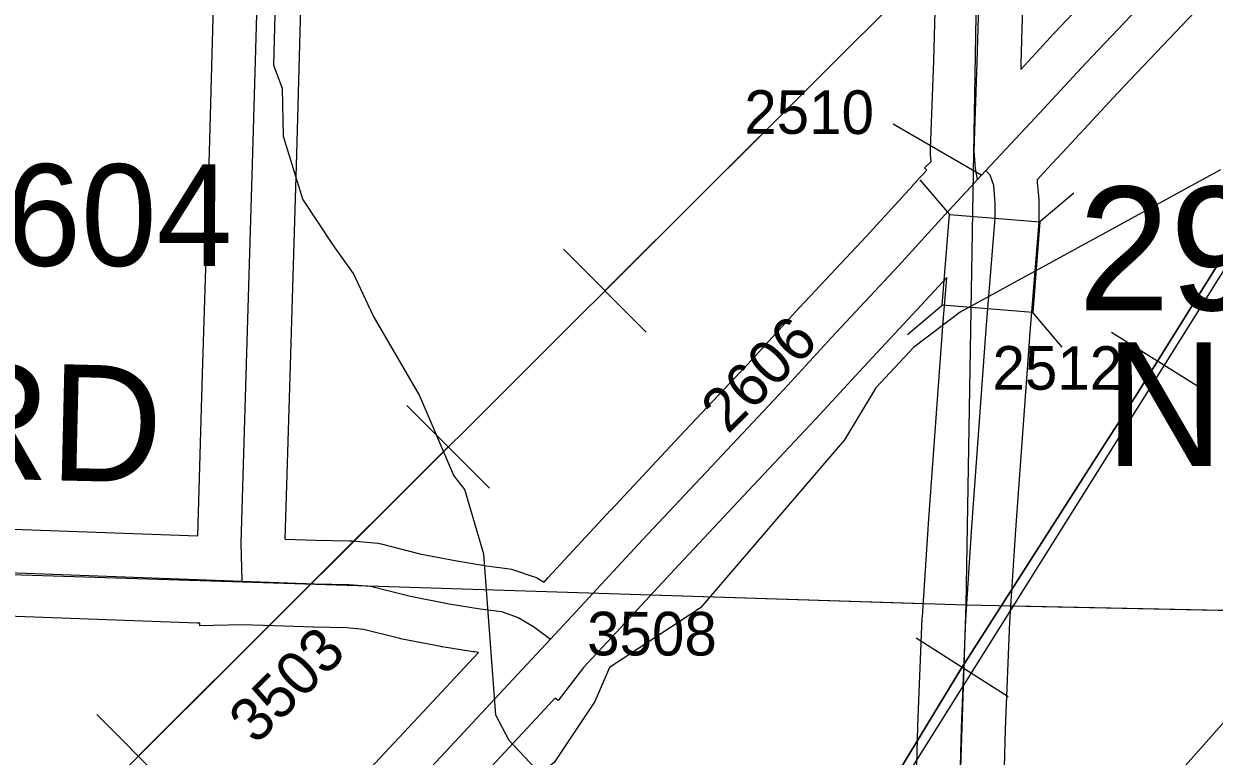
# Model space of a CAD drawing. Extents: x -132.8 to -73.3, y -60 to -26.
# Drawn here: x -111.28 to -110.461, y -37.79 to -37.286 of the extents above; entities that cross this region are included whole.
import ezdxf

# ---------------------------------------------------------------- set-up
doc = ezdxf.new("R2010")
doc.units = 0
for name, color, linetype in [('tdCoHydroRiver', 7, 'Continuous'), ('tdCoInt', 7, 'Continuous'), ('tdCoPipe', 7, 'Continuous'), ('tdCoRRCL', 7, 'Continuous'), ('tdCoSecRdNmbr', 7, 'Continuous'), ('tdCoSecRdTxt', 7, 'Continuous'), ('tdCoSecRteBand', 7, 'Continuous'), ('tdCoSecRteCL', 7, 'Continuous'), ('tdCoSectLine', 7, 'Continuous'), ('tdCoSectLinePart', 7, 'Continuous'), ('tdCoStrucSec', 7, 'Continuous'), ('tdCoStrucSecCoName', 7, 'Continuous'), ('tdCoStrucSecFHWANum', 7, 'Continuous'), ('tdCoSurfAsphalt', 7, 'Continuous'), ('tdCoSurfBitum', 7, 'Continuous'), ('tdCoSurfGravel', 7, 'Continuous')]:
    doc.layers.add(name, color=color, linetype=linetype)

msp = doc.modelspace()

# ---------------------------------------------------------------- linework, layer by layer
at = {"layer": 'tdCoHydroRiver'}
for points in [[(-110.92481, -37.80203), (-110.94633, -37.77939), (-110.95536, -37.76181), (-110.96358, -37.65119), (-110.97666, -37.60668), (-110.9843, -37.59702), (-111.00813, -37.5412), (-111.03989, -37.48676), (-111.05336, -37.45802), (-111.06707, -37.43874), (-111.08834, -37.40665), (-111.10145, -37.36372), (-111.10219, -37.33058), (-111.1081, -37.31465), (-111.10565, -37.2185), (-111.10946, -37.18212), (-111.10932, -37.11429), (-111.11446, -37.06842), (-111.1243, -37.02085), (-111.1436, -36.97303), (-111.17239, -36.92655), (-111.25834, -36.83128), (-111.30259, -36.77179)], [(-110.45661, -37.38652), (-110.63584, -37.48447), (-110.66803, -37.50889), (-110.69397, -37.53662), (-110.7154, -37.57235), (-110.81461, -37.68812), (-110.87719, -37.72911), (-110.88726, -37.75251), (-110.91515, -37.79439), (-110.92481, -37.80203)]]:
    msp.add_lwpolyline(points, dxfattribs=at)
at = {"layer": 'tdCoInt'}
msp.add_lwpolyline([(-110.56931, -37.89661), (-110.38857, -37.69241), (-110.32874, -37.62747), (-110.30232, -37.60512), (-110.22936, -37.55008), (-110.0777, -37.45983), (-109.99123, -37.4072), (-109.85844, -37.33164), (-109.80713, -37.29713), (-109.67682, -37.22463)], dxfattribs=at)
at = {"layer": 'tdCoPipe'}
for p, q in [((-110.90888, -37.44128), (-110.85192, -37.49839)), ((-111.01661, -37.54874), (-110.95975, -37.60574)), ((-111.22992, -37.76151), (-111.17296, -37.81861))]:
    msp.add_line(p, q, dxfattribs=at)
for points in [[(-105.92976, -34.31427), (-107.13761, -35.28963), (-107.25438, -35.62697), (-107.45155, -35.86939), (-107.61655, -36.0032), (-108.12161, -36.19787), (-108.70028, -36.3613), (-109.27387, -36.46921), (-109.82318, -36.56568), (-110.20818, -36.77262), (-110.65646, -37.24646), (-111.3087, -37.89704), (-111.68231, -38.24125), (-112.04023, -38.60365), (-112.45145, -39.12986), (-112.72378, -39.62901), (-113.08313, -40.06488), (-113.36286, -40.32355), (-113.36037, -40.50634)], [(-110.66709, -37.25706), (-110.8804, -37.46983)], [(-110.98813, -37.57729), (-111.20144, -37.79005)]]:
    msp.add_lwpolyline(points, dxfattribs=at)
at = {"layer": 'tdCoRRCL'}
for p, q in [((-110.53179, -37.49822), (-110.46819, -37.53796)), ((-110.66605, -37.70867), (-110.60284, -37.74904))]:
    msp.add_line(p, q, dxfattribs=at)
for points in [[(-111.07635, -38.39448), (-111.00658, -38.31252), (-110.97305, -38.26917), (-110.93274, -38.20855), (-110.89786, -38.15266), (-110.83012, -38.04564), (-110.76679, -37.942), (-110.69702, -37.83193), (-110.63538, -37.73032), (-110.54021, -37.5813), (-110.51345, -37.53964), (-110.42269, -37.39435), (-110.38306, -37.33203), (-110.30923, -37.21214), (-110.24725, -37.11222), (-110.20568, -37.0468), (-110.11921, -36.91071), (-110.09394, -36.87267), (-110.07783, -36.85245), (-110.05817, -36.83129), (-110.03514, -36.81218), (-110.00574, -36.79233), (-109.96566, -36.77117), (-109.90368, -36.74009)], [(-110.30923, -37.21214), (-110.38306, -37.33203), (-110.42269, -37.39435), (-110.51345, -37.53964), (-110.54021, -37.5813), (-110.63538, -37.73032), (-110.69702, -37.83193), (-110.76679, -37.942), (-110.83012, -38.04564), (-110.89786, -38.15266), (-110.93274, -38.20855), (-110.97305, -38.26917), (-111.00658, -38.31252), (-111.07635, -38.39448)], [(-111.65141, -39.07019), (-111.10646, -38.44238), (-110.93341, -38.21973), (-110.43133, -37.41886)]]:
    msp.add_lwpolyline(points, dxfattribs=at)
at = {"layer": 'tdCoSecRdNmbr'}
msp.add_line((-110.6213, -37.39027), (-110.68207, -37.35518), dxfattribs=at)
at = {"layer": 'tdCoSecRteBand'}
for points in [[(-110.9222, -37.67027), (-110.91933, -37.66719), (-110.87645, -37.62086), (-110.87639, -37.62079), (-110.87633, -37.62073), (-110.82898, -37.57017), (-110.82897, -37.57016), (-110.82895, -37.57014), (-110.77926, -37.51725), (-110.74658, -37.48162), (-110.74649, -37.48152), (-110.74639, -37.48141), (-110.70038, -37.43221), (-110.66843, -37.3973), (-110.66839, -37.39726), (-110.66836, -37.39723), (-110.66618, -37.39487), (-110.66628, -37.39478), (-110.6589, -37.38687), (-110.66047, -37.38516), (-110.65577, -37.38088), (-110.65617, -37.37595), (-110.65632, -37.37419), (-110.65625, -37.37242), (-110.65404, -37.31163), (-110.65114, -37.20873)], [(-110.59116, -37.2101), (-110.59407, -37.31344), (-110.59407, -37.31357), (-110.59407, -37.31369), (-110.59421, -37.31746), (-110.57138, -37.29284), (-110.57127, -37.29273), (-110.57116, -37.29261), (-110.50916, -37.22717)], [(-111.38971, -37.63011), (-111.16054, -37.63848), (-111.1572, -37.52697), (-111.1572, -37.52695), (-111.1572, -37.52694), (-111.15252, -37.37409), (-111.14833, -37.22304)], [(-111.08835, -37.22463), (-111.09254, -37.3758), (-111.09254, -37.37584), (-111.09254, -37.37589), (-111.09723, -37.52877), (-111.10058, -37.64067), (-111.07921, -37.64145), (-111.05602, -37.64194), (-111.05511, -37.64195), (-111.0542, -37.64203), (-111.03916, -37.64326), (-111.03668, -37.64347), (-111.03427, -37.64407), (-111.0077, -37.65078), (-110.98235, -37.6557), (-110.96175, -37.65902), (-110.94756, -37.66094), (-110.94468, -37.66133), (-110.94193, -37.66227), (-110.93034, -37.66622), (-110.92751, -37.66718), (-110.92493, -37.66868), (-110.9222, -37.67027)], [(-110.46546, -37.26828), (-110.5275, -37.33377), (-110.56216, -37.37113), (-110.56219, -37.37117), (-110.56222, -37.3712), (-110.57568, -37.38563), (-110.58294, -37.39341), (-110.58281, -37.39499), (-110.58182, -37.40708), (-110.58172, -37.40829), (-110.58172, -37.40952), (-110.58172, -37.41987), (-110.58172, -37.42108), (-110.58182, -37.42229), (-110.58798, -37.49861), (-110.59783, -37.63427), (-110.60199, -37.69765), (-110.60492, -37.77156), (-110.60613, -37.8149)], [(-110.66613, -37.81385), (-110.66489, -37.76971), (-110.66489, -37.76953), (-110.66488, -37.76936), (-110.66192, -37.69488), (-110.66191, -37.69449), (-110.66188, -37.69411), (-110.65769, -37.63024), (-110.65768, -37.63013), (-110.65768, -37.63003), (-110.64781, -37.49415), (-110.6478, -37.49403), (-110.64779, -37.49391), (-110.64511, -37.46069), (-110.65623, -37.47284), (-110.65634, -37.47295), (-110.65645, -37.47307), (-110.70246, -37.52229), (-110.73516, -37.55794), (-110.73529, -37.55807), (-110.73541, -37.5582), (-110.78521, -37.6112), (-110.83248, -37.66168), (-110.87533, -37.70797), (-110.87536, -37.708), (-110.87538, -37.70803), (-110.87549, -37.70815), (-110.89499, -37.7291), (-110.91248, -37.75175), (-110.91457, -37.75014), (-110.91637, -37.75207), (-110.92175, -37.75785), (-110.96491, -37.80421)], [(-111.0418, -37.79852), (-111.00879, -37.7633), (-110.96737, -37.71881), (-110.97018, -37.71843), (-110.97054, -37.71838), (-110.97091, -37.71832), (-110.99237, -37.71486), (-110.99285, -37.71479), (-110.99333, -37.71469), (-111.01996, -37.70952), (-111.02077, -37.70936), (-111.02157, -37.70916), (-111.04653, -37.70286), (-111.05819, -37.7019), (-111.08071, -37.70143), (-111.08094, -37.70142), (-111.08117, -37.70142), (-111.10105, -37.70069), (-111.13007, -37.69963), (-111.15909, -37.70044), (-111.15914, -37.69857), (-111.16101, -37.6985), (-111.39172, -37.69008)]]:
    msp.add_lwpolyline(points, dxfattribs=at)
at = {"layer": 'tdCoSecRteCL'}
msp.add_line((-110.62388, -37.39331), (-110.61808, -37.3871), dxfattribs=at)
for points in [[(-110.61808, -37.3871), (-110.58416, -37.35073), (-110.54938, -37.31325), (-110.48724, -37.24765), (-110.43496, -37.19093), (-110.38169, -37.13322), (-110.31807, -37.06491), (-110.27343, -37.01757), (-110.24271, -36.98405)], [(-111.12994, -37.66962), (-111.13067, -37.64327), (-111.12721, -37.52786), (-111.12253, -37.37497), (-111.11834, -37.2238), (-111.11765, -37.19376), (-111.1176, -37.19149), (-111.1176, -37.18409), (-111.11538, -37.17694), (-111.11193, -37.17324), (-111.10625, -37.17004), (-111.09688, -37.16782), (-111.0848, -37.16757), (-110.761, -37.1762), (-110.6203, -37.17943)], [(-110.62388, -37.39331), (-110.62529, -37.3856), (-110.62627, -37.37351), (-110.62405, -37.3126), (-110.6203, -37.17943)], [(-110.63614, -37.81469), (-110.63491, -37.77055), (-110.63195, -37.69607), (-110.62775, -37.6322), (-110.61789, -37.49632), (-110.61172, -37.41987), (-110.61172, -37.40952), (-110.61271, -37.39743), (-110.61518, -37.39028), (-110.61796, -37.38723), (-110.61808, -37.3871)], [(-110.91789, -37.70967), (-110.89735, -37.6876), (-110.85444, -37.64123), (-110.80709, -37.59068), (-110.75727, -37.53766), (-110.72447, -37.5019), (-110.67836, -37.45258), (-110.6463, -37.41756), (-110.62879, -37.39857), (-110.62388, -37.39331)], [(-111.3908, -37.66009), (-111.12994, -37.66962)], [(-111.12994, -37.66962), (-111.08008, -37.67144), (-111.05665, -37.67193), (-111.04161, -37.67316), (-111.01423, -37.68007), (-110.9876, -37.68525), (-110.96614, -37.6887), (-110.95159, -37.69067), (-110.94, -37.69462), (-110.9294, -37.70078), (-110.91789, -37.70967)], [(-111.66843, -38.51654), (-111.65196, -38.49893), (-111.60634, -38.44961), (-111.56047, -38.40078), (-111.50794, -38.34357), (-111.46183, -38.2945), (-111.41251, -38.24123), (-111.3733, -38.19906), (-111.34321, -38.16675), (-111.30869, -38.13026), (-111.26775, -38.08537), (-111.21941, -38.03408), (-111.19081, -38.00325), (-111.15826, -37.96823), (-111.11658, -37.92335), (-111.06972, -37.87304), (-111.01991, -37.81904), (-110.98686, -37.78377), (-110.94371, -37.73741), (-110.91789, -37.70967)]]:
    msp.add_lwpolyline(points, dxfattribs=at)
at = {"layer": 'tdCoSectLine'}
for points in [[(-110.63166, -37.68596), (-110.6148, -36.68593)], [(-111.62877, -37.65424), (-110.63166, -37.68596)], [(-110.66402, -38.6765), (-110.63166, -37.68596)], [(-110.63166, -37.68596), (-109.63752, -37.70667)]]:
    msp.add_lwpolyline(points, dxfattribs=at)
at = {"layer": 'tdCoSectLinePart'}
for points in [[(-110.84865, -37.67905), (-110.66158, -37.685)], [(-110.60156, -37.68658), (-109.90665, -37.70106)]]:
    msp.add_lwpolyline(points, dxfattribs=at)
at = {"layer": 'tdCoStrucSec'}
for points in [[(-110.66355, -37.39351), (-110.64328, -37.41734), (-110.58092, -37.42237)], [(-110.55761, -37.40253), (-110.58092, -37.42237), (-110.58595, -37.48472)], [(-110.67213, -37.49996), (-110.64831, -37.4797), (-110.64328, -37.41734)], [(-110.56568, -37.50855), (-110.58595, -37.48472), (-110.64831, -37.4797)]]:
    msp.add_lwpolyline(points, dxfattribs=at)
at = {"layer": 'tdCoSurfAsphalt'}
msp.add_lwpolyline([(-111.30869, -38.13026), (-111.26775, -38.08537), (-111.21941, -38.03408), (-111.19081, -38.00325), (-111.15826, -37.96823), (-111.11658, -37.92335), (-111.06972, -37.87304), (-111.01991, -37.81904), (-110.98686, -37.78377), (-110.94371, -37.73741), (-110.91789, -37.70967), (-110.89735, -37.6876), (-110.85444, -37.64123), (-110.80709, -37.59068), (-110.75727, -37.53766), (-110.72447, -37.5019), (-110.67836, -37.45258), (-110.6463, -37.41756), (-110.62879, -37.39857), (-110.62388, -37.39331), (-110.61808, -37.3871), (-110.58416, -37.35073), (-110.54938, -37.31325), (-110.48724, -37.24765)], dxfattribs=at)
at = {"layer": 'tdCoSurfBitum'}
msp.add_lwpolyline([(-110.62388, -37.39331), (-110.62529, -37.3856), (-110.62627, -37.37351), (-110.62405, -37.3126), (-110.6203, -37.17943)], dxfattribs=at)
at = {"layer": 'tdCoSurfGravel'}
msp.add_line((-110.61796, -37.38723), (-110.61808, -37.3871), dxfattribs=at)
for points in [[(-111.12994, -37.66962), (-111.13067, -37.64327), (-111.12721, -37.52786), (-111.12253, -37.37497), (-111.11834, -37.2238), (-111.11765, -37.19376)], [(-110.63614, -37.81469), (-110.63491, -37.77055), (-110.63195, -37.69607), (-110.62775, -37.6322), (-110.61789, -37.49632), (-110.61172, -37.41987), (-110.61172, -37.40952), (-110.61271, -37.39743), (-110.61518, -37.39028), (-110.61796, -37.38723)], [(-111.3908, -37.66009), (-111.12994, -37.66962), (-111.08008, -37.67144), (-111.05665, -37.67193), (-111.04161, -37.67316), (-111.01423, -37.68007), (-110.9876, -37.68525), (-110.96614, -37.6887), (-110.95159, -37.69067), (-110.94, -37.69462), (-110.9294, -37.70078), (-110.91789, -37.70967)]]:
    msp.add_lwpolyline(points, dxfattribs=at)

# ---------------------------------------------------------------- texts
at = {"layer": 'tdCoSecRdNmbr'}
for s, height, rotation, p in [('2510', 0.03, 359.90371, (-110.78445, -37.36177)), ('2604', 0.07, 359.91649, (-111.34507, -37.45252)), ('2606', 0.03, 44.91644, (-110.79562, -37.56898)), ('2512', 0.03, 359.90371, (-110.61363, -37.53785)), ('3508', 0.03, 359.90371, (-110.89259, -37.72073)), ('3503', 0.03, 44.91644, (-111.1205, -37.78292))]:
    msp.add_text(s, height=height, rotation=rotation, dxfattribs=at).set_placement(p)
at = {"layer": 'tdCoSecRdTxt'}
msp.add_text('SUMAC RD', height=0.08, rotation=358.66938, dxfattribs=at).set_placement((-111.75614, -37.58872))
at = {"layer": 'tdCoStrucSecCoName'}
msp.add_text('NE 20', height=0.085, dxfattribs=at).set_placement((-110.5363, -37.59031))
at = {"layer": 'tdCoStrucSecFHWANum'}
msp.add_text('290450', height=0.085, dxfattribs=at).set_placement((-110.55472, -37.48316))

doc.saveas('drawing.dxf')
